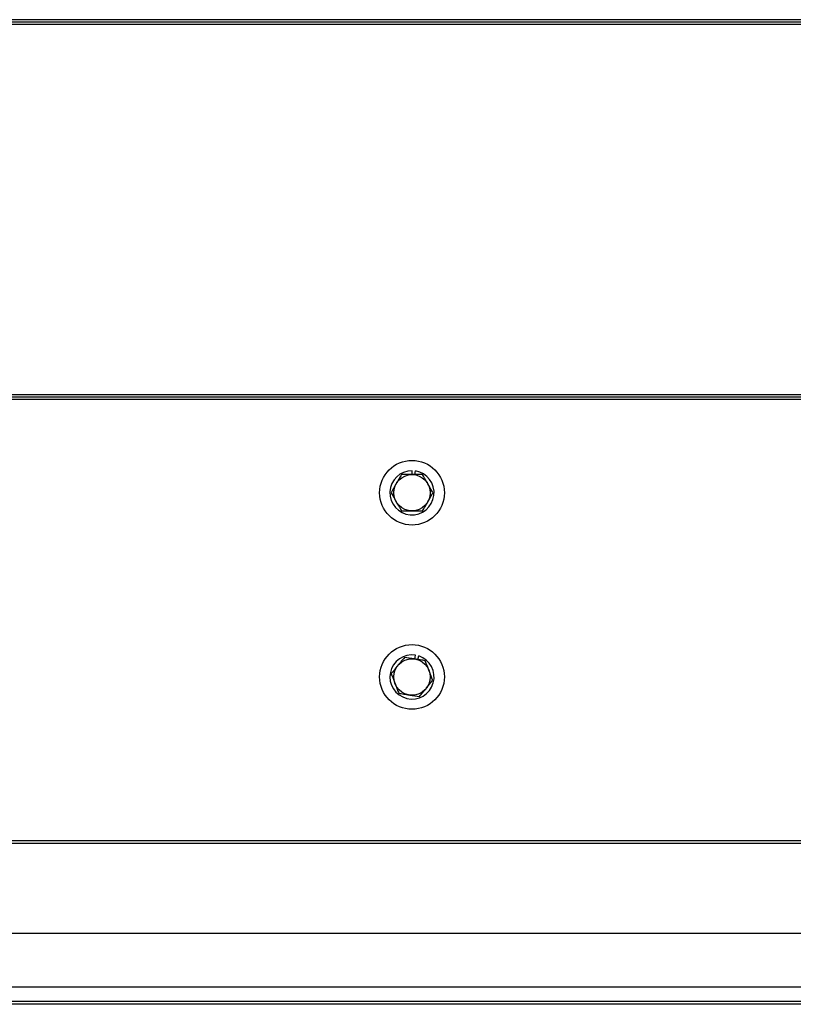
# Model space of a CAD drawing. Header units: inches. Extents: x 170 to 288, y 234 to 248.
# Tile 381 of 480: x 252.003 to 252.402, y 240.139 to 240.647. Entities that reach past the tile are written whole.
import ezdxf

# ---------------------------------------------------------------- set-up
doc = ezdxf.new("R2010")
doc.units = ezdxf.units.IN
doc.header["$LTSCALE"] = 0.25
doc.header["$MEASUREMENT"] = 0
doc.layers.add('STANDARD Z GUIDE MOTOR RH', color=7, linetype='Continuous')

msp = doc.modelspace()

# ---------------------------------------------------------------- linework, layer by layer
at = {"layer": 'STANDARD Z GUIDE MOTOR RH'}
for p, q in [((255.53898, 240.64682), (251.67232, 240.64682)), ((255.53898, 240.64559), (251.67232, 240.64559)), ((255.53898, 240.64437), (251.67232, 240.64437)), ((255.57417, 240.45347), (251.63713, 240.45347)), ((255.57417, 240.45225), (251.63713, 240.45225)), ((255.57417, 240.45103), (251.63713, 240.45103)), ((252.20565, 240.4124), (252.20565, 240.41442)), ((252.20713, 240.4124), (252.20743, 240.41428)), ((252.20713, 240.31738), (252.20745, 240.31937)), ((252.2086, 240.31714), (252.20919, 240.31895)), ((255.5729, 240.22369), (251.6384, 240.22369)), ((255.5729, 240.22236), (251.6384, 240.22236)), ((255.5729, 240.1759), (251.6384, 240.1759)), ((255.5729, 240.14826), (251.6384, 240.14826)), ((255.89465, 240.13944), (251.31665, 240.13944)), ((255.60565, 240.14084), (251.60565, 240.14084))]:
    msp.add_line(p, q, dxfattribs=at)
for centre, radius in [((252.20565, 240.40304), 0.01667), ((252.20565, 240.40304), 0.00937), ((252.20565, 240.30813), 0.01667), ((252.20565, 240.30813), 0.00937)]:
    msp.add_circle(centre, radius, dxfattribs=at)
for centre, start, end in [((252.20565, 240.40304), 90, 81), ((252.20565, 240.30813), 80.8771, 71.8771)]:
    msp.add_arc(centre, 0.01138, start, end, dxfattribs=at)
for points, knots in [([(252.20024, 240.4124), (252.1998, 240.41164), (252.19892, 240.41011), (252.198, 240.40852), (252.19754, 240.40772)], [0, 0, 0, 0, 0.495447, 1, 1, 1, 1]), ([(252.20565, 240.4124), (252.20552, 240.4124), (252.2037, 240.4124), (252.20191, 240.4124), (252.20024, 240.4124)], [0, 0, 0, 0, 0.070224, 1, 1, 1, 1]), ([(252.21106, 240.4124), (252.21018, 240.4124), (252.20841, 240.4124), (252.20657, 240.4124), (252.20565, 240.4124)], [0, 0, 0, 0, 0.495462, 1, 1, 1, 1]), ([(252.21376, 240.40772), (252.21355, 240.40809), (252.21263, 240.40968), (252.21174, 240.41122), (252.21106, 240.4124)], [0, 0, 0, 0, 0.236618, 1, 1, 1, 1]), ([(252.19754, 240.40772), (252.19747, 240.40761), (252.19656, 240.40603), (252.19567, 240.40448), (252.19483, 240.40304)], [0, 0, 0, 0, 0.070206, 1, 1, 1, 1]), ([(252.19483, 240.40304), (252.19551, 240.40186), (252.19641, 240.40031), (252.19732, 240.39873), (252.19754, 240.39835)], [0, 0, 0, 0, 0.763382, 1, 1, 1, 1]), ([(252.21647, 240.40304), (252.21627, 240.40337), (252.21539, 240.40489), (252.21448, 240.40648), (252.21376, 240.40772)], [0, 0, 0, 0, 0.217056, 1, 1, 1, 1]), ([(252.21376, 240.39835), (252.21383, 240.39846), (252.21474, 240.40005), (252.21563, 240.4016), (252.21647, 240.40304)], [0, 0, 0, 0, 0.070193, 1, 1, 1, 1]), ([(252.19754, 240.39835), (252.19825, 240.39711), (252.19917, 240.39553), (252.20005, 240.394), (252.20024, 240.39367)], [0, 0, 0, 0, 0.782895, 1, 1, 1, 1]), ([(252.21106, 240.39367), (252.2115, 240.39443), (252.21238, 240.39597), (252.2133, 240.39755), (252.21376, 240.39835)], [0, 0, 0, 0, 0.4954715, 1, 1, 1, 1]), ([(252.20024, 240.39367), (252.20112, 240.39367), (252.20289, 240.39367), (252.20473, 240.39367), (252.20565, 240.39367)], [0, 0, 0, 0, 0.495448, 1, 1, 1, 1]), ([(252.20565, 240.39367), (252.20578, 240.39367), (252.2076, 240.39367), (252.20939, 240.39367), (252.21106, 240.39367)], [0, 0, 0, 0, 0.070222, 1, 1, 1, 1]), ([(252.2018, 240.31823), (252.20124, 240.31755), (252.20012, 240.31618), (252.19897, 240.31476), (252.19838, 240.31404)], [0, 0, 0, 0, 0.495433, 1, 1, 1, 1]), ([(252.20713, 240.31738), (252.20701, 240.3174), (252.20521, 240.31769), (252.20344, 240.31797), (252.2018, 240.31823)], [0, 0, 0, 0, 0.070227, 1, 1, 1, 1]), ([(252.21247, 240.31652), (252.21161, 240.31666), (252.20986, 240.31694), (252.20805, 240.31723), (252.20713, 240.31738)], [0, 0, 0, 0, 0.495457, 1, 1, 1, 1]), ([(252.19838, 240.31404), (252.1983, 240.31394), (252.19715, 240.31252), (252.19602, 240.31113), (252.19497, 240.30984)], [0, 0, 0, 0, 0.070202, 1, 1, 1, 1]), ([(252.2144, 240.31147), (252.21425, 240.31187), (252.2136, 240.31358), (252.21296, 240.31525), (252.21247, 240.31652)], [0, 0, 0, 0, 0.236601, 1, 1, 1, 1]), ([(252.19497, 240.30984), (252.19546, 240.30857), (252.19609, 240.3069), (252.19674, 240.30519), (252.1969, 240.30479)], [0, 0, 0, 0, 0.763346, 1, 1, 1, 1]), ([(252.21292, 240.30222), (252.213, 240.30232), (252.21415, 240.30373), (252.21528, 240.30512), (252.21633, 240.30641)], [0, 0, 0, 0, 0.070246, 1, 1, 1, 1]), ([(252.21633, 240.30641), (252.21619, 240.30677), (252.21556, 240.30842), (252.21491, 240.31013), (252.2144, 240.31147)], [0, 0, 0, 0, 0.217094, 1, 1, 1, 1]), ([(252.1969, 240.30479), (252.19741, 240.30345), (252.19806, 240.30174), (252.19869, 240.30009), (252.19883, 240.29974)], [0, 0, 0, 0, 0.782906, 1, 1, 1, 1]), ([(252.2095, 240.29802), (252.21006, 240.2987), (252.21118, 240.30008), (252.21233, 240.3015), (252.21292, 240.30222)], [0, 0, 0, 0, 0.495472, 1, 1, 1, 1]), ([(252.19883, 240.29974), (252.19969, 240.2996), (252.20144, 240.29932), (252.20325, 240.29903), (252.20416, 240.29888)], [0, 0, 0, 0, 0.495448, 1, 1, 1, 1]), ([(252.20416, 240.29888), (252.20429, 240.29886), (252.20609, 240.29857), (252.20786, 240.29829), (252.2095, 240.29802)], [0, 0, 0, 0, 0.070228, 1, 1, 1, 1])]:
    msp.add_open_spline(points, degree=3, knots=knots, dxfattribs=at)

doc.saveas('drawing.dxf')
